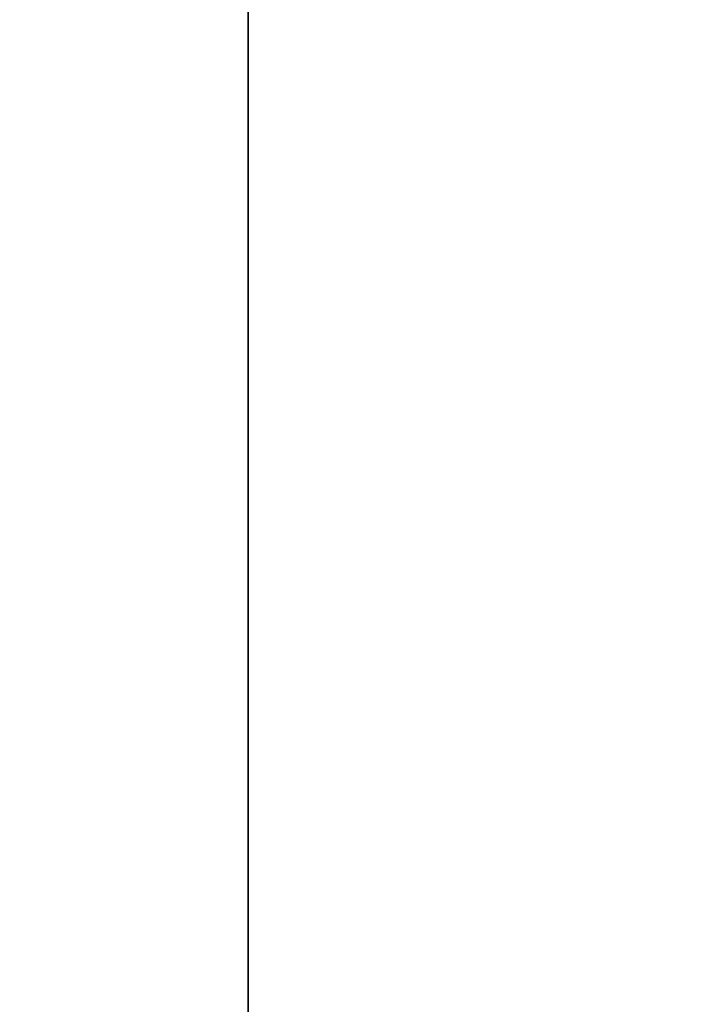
# Model space of a CAD drawing. Header units: millimetres. Extents: x -587 to 3688, y -115 to 120.
# Tile 269 of 656: x 428 to 455, y -14 to 25. Entities that reach past the tile are written whole.
import ezdxf

# ---------------------------------------------------------------- set-up
doc = ezdxf.new("R2010")
doc.units = ezdxf.units.MM
doc.layers.add('151', color=7, linetype='Continuous', true_color=0xffffff)

# ---------------------------------------------------------------- blocks, each defined once
blk = doc.blocks.new('UG_SURFACE_001')
at = {"layer": '151', "color": 252, "linetype": 'Continuous', "lineweight": 35}
for points in [[(587.5, -40, 2198), (587.5, 110, 2198), (-587.5, 110, 2198), (-587.5, -40, 2198)], [(-437.5, -40, 2048), (-437.5, 110, 2048), (437.5, 110, 2048), (437.5, -40, 2048)], [(437.5, -40, -7), (437.5, 110, -7), (587.5, 110, -7), (587.5, -40, -7)], [(437.5, -40, 2048), (437.5, 110, 2048), (437.5, 110, -7), (437.5, -40, -7)]]:
    blk.add_3dface(points, dxfattribs=at)

msp = doc.modelspace()

# ---------------------------------------------------------------- linework, layer by layer
at = {"layer": '151', "color": 252, "linetype": 'Continuous', "lineweight": -3, "true_color": 0x939598}
for p, q in [((437.5, -40, 2048), (437.5, 110, 2048)), ((437.5, 110, -7), (437.5, -40, -7))]:
    msp.add_line(p, q, dxfattribs=at)

# ---------------------------------------------------------------- block references
msp.add_blockref('UG_SURFACE_001', (0, 0), dxfattribs=at)

doc.saveas('drawing.dxf')
